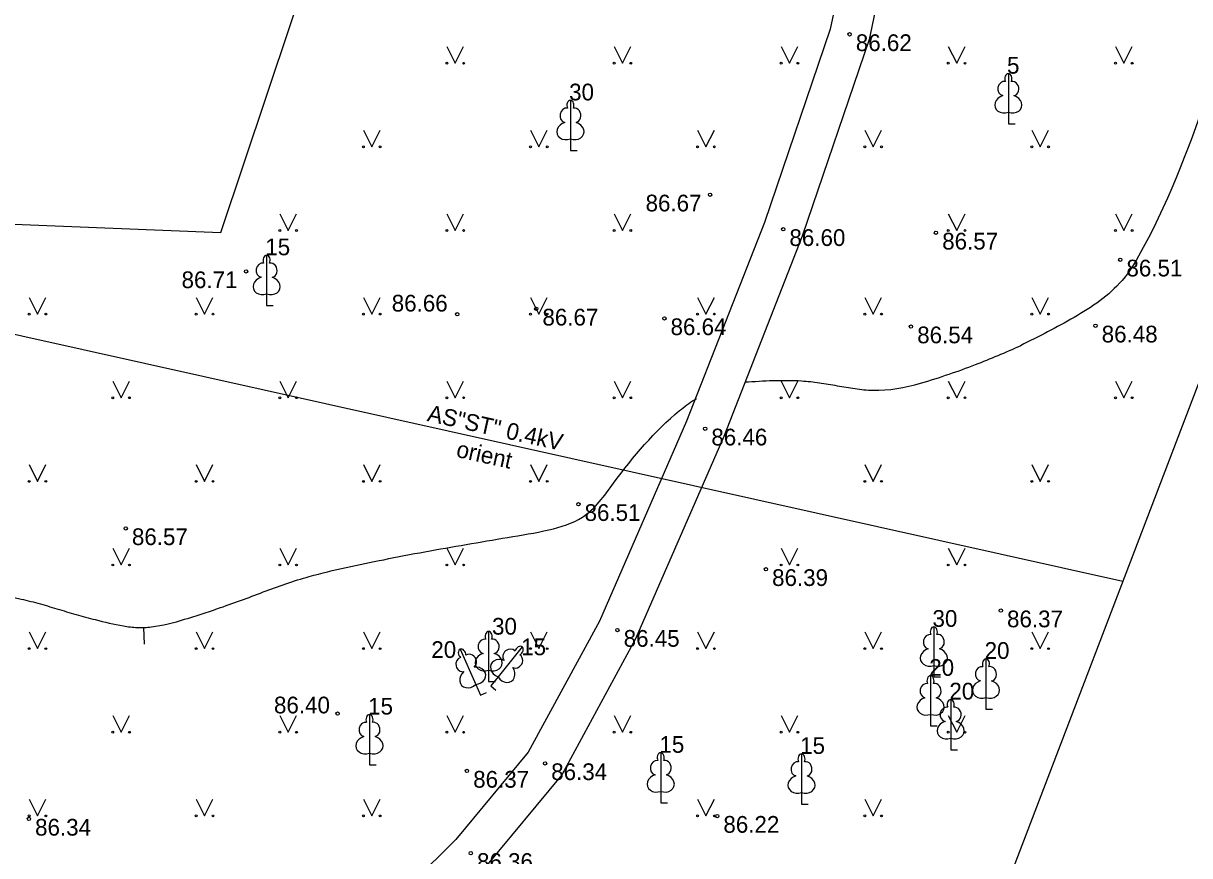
# Model space of a CAD drawing. Extents: x 576692 to 577659, y 273254 to 273799.
# Drawn here: x 577559.58 to 577594.47, y 273428.81 to 273453.69 of the extents above; entities that cross this region are included whole.
import ezdxf

# ---------------------------------------------------------------- set-up
doc = ezdxf.new("R2010")
doc.units = 0
for name, color, linetype in [('APGR_SARK_####_####_#', 7, 'Continuous'), ('CELI_TAKA_####_####_#', 7, 'Continuous'), ('DREN_RENE_####_####_#', 7, 'Continuous'), ('ELEK_ELEM_####_####_#', 7, 'Continuous'), ('GEOD_SITP_####_TKST_#', 7, 'Continuous'), ('HIDT_REZV_####_TKST_#', 7, 'Continuous'), ('LKAN_ELEM_PAST_TKST_#', 7, 'Continuous'), ('RELJ_ELEM_####_####_#', 7, 'Continuous'), ('SAKK_IZVK_####_TKST_#', 7, 'Continuous')]:
    doc.layers.add(name, color=color, linetype=linetype)

msp = doc.modelspace()

# ---------------------------------------------------------------- linework, layer by layer
at = {"layer": 'CELI_TAKA_####_####_#'}
msp.add_lwpolyline([(577405.2, 273487.348), (577452.189, 273444.346), (577456.559, 273431.587), (577478.341, 273425.873), (577486.021, 273451.871), (577490.672, 273451.531), (577489.422, 273447.212), (577534.643, 273445.737), (577535.261, 273448.657), (577565.483, 273447.437), (577587.681, 273513.681), (577602.056, 273510.387), (577616.261, 273508.586), (577600.316, 273457.536), (577582.857, 273411.886)], dxfattribs=at)
at = {"layer": 'ELEK_ELEM_####_####_#'}
for points in [[(577600.622, 273501.731), (577597.416, 273497.365), (577596.129, 273495.476), (577594.797, 273493.557), (577593.742, 273491.599), (577593.194, 273489.97), (577592.762, 273487.915), (577592.513, 273486.806), (577591.405, 273482.929), (577590.528, 273481.219), (577590.077, 273478.934), (577589.772, 273477.293), (577589.014, 273474.704), (577588.262, 273472.427), (577586.485, 273465.547), (577584.894, 273459.714), (577584.379, 273456.672), (577583.717, 273453.523), (577581.747, 273447.743), (577579.42, 273441.804), (577576.812, 273435.82), (577574.685, 273431.908), (577572.521, 273429.29), (577568.683, 273425.494)], [(577601.89, 273500.332), (577600.223, 273499.16), (577598.396, 273496.671), (577597.117, 273494.796), (577595.821, 273492.929), (577594.846, 273491.119), (577594.354, 273489.654), (577593.934, 273487.661), (577593.677, 273486.51), (577592.527, 273482.485), (577591.672, 273480.821), (577591.255, 273478.708), (577590.94, 273477.015), (577590.16, 273474.348), (577589.414, 273472.089), (577587.645, 273465.239), (577586.068, 273459.456), (577585.559, 273456.448), (577584.877, 273453.205), (577582.875, 273447.331), (577580.53, 273441.346), (577577.892, 273435.292), (577575.683, 273431.232), (577573.407, 273428.48)]]:
    msp.add_lwpolyline(points, dxfattribs=at)
at = {"layer": 'GEOD_SITP_####_TKST_#'}
msp.add_line((577563.199, 273435.13), (577563.184, 273435.629), dxfattribs=at)
for points in [[(577597.696, 273464.84), (577597.646, 273464.752), (577597.501, 273464.493), (577597.403, 273464.223), (577597.322, 273463.807), (577597.297, 273463.221), (577597.342, 273462.632), (577597.397, 273462.041), (577597.406, 273461.453), (577597.376, 273460.867), (577597.349, 273460.277), (577597.267, 273459.096), (577597.091, 273457.936), (577597.022, 273457.652), (577596.944, 273457.371), (577596.75, 273456.823), (577593.082, 273446.988), (577592.447, 273446.006), (577591.012, 273444.903), (577589.411, 273444.056)], [(577581.161, 273442.971), (577582.859, 273443.005), (577583.393, 273442.95), (577583.926, 273442.861), (577584.46, 273442.773), (577584.993, 273442.723), (577586.42, 273442.937), (577587.276, 273443.206), (577588.062, 273443.49), (577589.411, 273444.056)], [(577540.657, 273435.399), (577547.232, 273436.717), (577548.707, 273436.929), (577549.451, 273436.997), (577550.195, 273437.058), (577551.342, 273437.14), (577552.492, 273437.187), (577553.642, 273437.197), (577554.79, 273437.166), (577557.121, 273436.928), (577559.435, 273436.499), (577560.014, 273436.356), (577560.584, 273436.19), (577561.154, 273436.02), (577561.73, 273435.867), (577562.569, 273435.68), (577562.99, 273435.632), (577563.407, 273435.65), (577564.402, 273435.876), (577565.387, 273436.195), (577566.074, 273436.438), (577566.754, 273436.694), (577567.435, 273436.941), (577568.128, 273437.155), (577570.358, 273437.659), (577571.591, 273437.897), (577572.828, 273438.112), (577574.066, 273438.324), (577575.303, 273438.553), (577576.303, 273438.929), (577577.235, 273439.944), (577579.212, 273442.116), (577579.654, 273442.441), (577579.714, 273442.479)]]:
    msp.add_spline(points, degree=3, dxfattribs=at)
at = {"layer": 'LKAN_ELEM_PAST_TKST_#'}
for p, q in [((577572.25, 273453), (577572.5, 273452.5)), ((577572.5, 273452.5), (577572.75, 273453)), ((577577.25, 273453), (577577.5, 273452.5)), ((577577.5, 273452.5), (577577.75, 273453)), ((577582.25, 273453), (577582.5, 273452.5)), ((577582.5, 273452.5), (577582.75, 273453)), ((577587.25, 273453), (577587.5, 273452.5)), ((577587.5, 273452.5), (577587.75, 273453)), ((577592.25, 273453), (577592.5, 273452.5)), ((577592.5, 273452.5), (577592.75, 273453)), ((577589.046, 273451.036), (577589.046, 273450.689)), ((577569.75, 273450.5), (577570, 273450)), ((577570, 273450), (577570.25, 273450.5)), ((577574.75, 273450.5), (577575, 273450)), ((577575, 273450), (577575.25, 273450.5)), ((577579.75, 273450.5), (577580, 273450)), ((577580, 273450), (577580.25, 273450.5)), ((577584.75, 273450.5), (577585, 273450)), ((577585, 273450), (577585.25, 273450.5)), ((577589.046, 273450.689), (577589.246, 273450.689)), ((577589.75, 273450.5), (577590, 273450)), ((577590, 273450), (577590.25, 273450.5)), ((577575.945, 273450.236), (577575.945, 273449.889)), ((577575.945, 273449.889), (577576.145, 273449.889)), ((577567.25, 273448), (577567.5, 273447.5)), ((577567.5, 273447.5), (577567.75, 273448)), ((577572.25, 273448), (577572.5, 273447.5)), ((577572.5, 273447.5), (577572.75, 273448)), ((577577.25, 273448), (577577.5, 273447.5)), ((577577.5, 273447.5), (577577.75, 273448)), ((577587.25, 273448), (577587.5, 273447.5)), ((577587.5, 273447.5), (577587.75, 273448)), ((577592.25, 273448), (577592.5, 273447.5)), ((577592.5, 273447.5), (577592.75, 273448)), ((577559.75, 273445.5), (577560, 273445)), ((577560, 273445), (577560.25, 273445.5)), ((577564.75, 273445.5), (577565, 273445)), ((577565, 273445), (577565.25, 273445.5)), ((577566.855, 273445.606), (577566.855, 273445.259)), ((577569.75, 273445.5), (577570, 273445)), ((577570, 273445), (577570.25, 273445.5)), ((577574.75, 273445.5), (577575, 273445)), ((577575, 273445), (577575.25, 273445.5)), ((577579.75, 273445.5), (577580, 273445)), ((577580, 273445), (577580.25, 273445.5)), ((577584.75, 273445.5), (577585, 273445)), ((577585, 273445), (577585.25, 273445.5)), ((577589.75, 273445.5), (577590, 273445)), ((577590, 273445), (577590.25, 273445.5)), ((577566.855, 273445.259), (577567.055, 273445.259)), ((577562.25, 273443), (577562.5, 273442.5)), ((577562.5, 273442.5), (577562.75, 273443)), ((577567.25, 273443), (577567.5, 273442.5)), ((577567.5, 273442.5), (577567.75, 273443)), ((577572.25, 273443), (577572.5, 273442.5)), ((577572.5, 273442.5), (577572.75, 273443)), ((577577.25, 273443), (577577.5, 273442.5)), ((577577.5, 273442.5), (577577.75, 273443)), ((577582.25, 273443), (577582.5, 273442.5)), ((577582.5, 273442.5), (577582.75, 273443)), ((577587.25, 273443), (577587.5, 273442.5)), ((577587.5, 273442.5), (577587.75, 273443)), ((577592.25, 273443), (577592.5, 273442.5)), ((577592.5, 273442.5), (577592.75, 273443)), ((577559.75, 273440.5), (577560, 273440)), ((577560, 273440), (577560.25, 273440.5)), ((577564.75, 273440.5), (577565, 273440)), ((577565, 273440), (577565.25, 273440.5)), ((577569.75, 273440.5), (577570, 273440)), ((577570, 273440), (577570.25, 273440.5)), ((577574.75, 273440.5), (577575, 273440)), ((577575, 273440), (577575.25, 273440.5)), ((577584.75, 273440.5), (577585, 273440)), ((577585, 273440), (577585.25, 273440.5)), ((577589.75, 273440.5), (577590, 273440)), ((577590, 273440), (577590.25, 273440.5)), ((577562.25, 273438), (577562.5, 273437.5)), ((577562.5, 273437.5), (577562.75, 273438)), ((577567.25, 273438), (577567.5, 273437.5)), ((577567.5, 273437.5), (577567.75, 273438)), ((577572.25, 273438), (577572.5, 273437.5)), ((577572.5, 273437.5), (577572.75, 273438)), ((577582.25, 273438), (577582.5, 273437.5)), ((577582.5, 273437.5), (577582.75, 273438)), ((577587.25, 273438), (577587.5, 273437.5)), ((577587.5, 273437.5), (577587.75, 273438)), ((577559.75, 273435.5), (577560, 273435)), ((577560, 273435), (577560.25, 273435.5)), ((577564.75, 273435.5), (577565, 273435)), ((577565, 273435), (577565.25, 273435.5)), ((577569.75, 273435.5), (577570, 273435)), ((577570, 273435), (577570.25, 273435.5)), ((577574.75, 273435.5), (577575, 273435)), ((577575, 273435), (577575.25, 273435.5)), ((577579.75, 273435.5), (577580, 273435)), ((577580, 273435), (577580.25, 273435.5)), ((577584.75, 273435.5), (577585, 273435)), ((577585, 273435), (577585.25, 273435.5)), ((577589.75, 273435.5), (577590, 273435)), ((577590, 273435), (577590.25, 273435.5)), ((577573.498, 273434.36), (577573.498, 273434.013)), ((577586.816, 273434.499), (577586.816, 273434.152)), ((577573.498, 273434.013), (577573.698, 273434.013)), ((577573.778, 273434.158), (577573.559, 273433.889)), ((577586.816, 273434.152), (577587.016, 273434.152)), ((577573.11, 273433.927), (577573.25, 273433.61)), ((577573.25, 273433.61), (577573.433, 273433.691)), ((577573.559, 273433.889), (577573.714, 273433.763)), ((577588.375, 273433.54), (577588.375, 273433.193)), ((577562.25, 273433), (577562.5, 273432.5)), ((577562.5, 273432.5), (577562.75, 273433)), ((577567.25, 273433), (577567.5, 273432.5)), ((577567.5, 273432.5), (577567.75, 273433)), ((577572.25, 273433), (577572.5, 273432.5)), ((577572.5, 273432.5), (577572.75, 273433)), ((577577.25, 273433), (577577.5, 273432.5)), ((577577.5, 273432.5), (577577.75, 273433)), ((577582.25, 273433), (577582.5, 273432.5)), ((577582.5, 273432.5), (577582.75, 273433)), ((577586.718, 273433.035), (577586.718, 273432.688)), ((577587.25, 273433), (577587.5, 273432.5)), ((577587.5, 273432.5), (577587.75, 273433)), ((577588.375, 273433.193), (577588.575, 273433.193)), ((577586.718, 273432.688), (577586.918, 273432.688)), ((577587.321, 273432.326), (577587.321, 273431.979)), ((577569.932, 273431.876), (577569.932, 273431.529)), ((577587.321, 273431.979), (577587.521, 273431.979)), ((577569.932, 273431.529), (577570.132, 273431.529)), ((577559.75, 273430.5), (577560, 273430)), ((577560, 273430), (577560.25, 273430.5)), ((577564.75, 273430.5), (577565, 273430)), ((577565, 273430), (577565.25, 273430.5)), ((577569.75, 273430.5), (577570, 273430)), ((577570, 273430), (577570.25, 273430.5)), ((577578.647, 273430.733), (577578.647, 273430.386)), ((577579.75, 273430.5), (577580, 273430)), ((577580, 273430), (577580.25, 273430.5)), ((577582.857, 273430.699), (577582.857, 273430.352)), ((577584.75, 273430.5), (577585, 273430)), ((577585, 273430), (577585.25, 273430.5)), ((577578.647, 273430.386), (577578.847, 273430.386)), ((577582.857, 273430.352), (577583.057, 273430.352))]:
    msp.add_line(p, q, dxfattribs=at)
for points in [[(577589.046, 273452.189), (577589.046, 273451.036)], [(577589.136, 273451.957), (577589.135, 273451.958)], [(577575.945, 273451.389), (577575.945, 273450.236)], [(577576.035, 273451.157), (577576.034, 273451.158)], [(577566.855, 273446.759), (577566.855, 273445.606)], [(577566.945, 273446.527), (577566.944, 273446.528)], [(577573.498, 273435.513), (577573.498, 273434.36)], [(577586.816, 273435.652), (577586.816, 273434.499)], [(577586.906, 273435.42), (577586.905, 273435.421)], [(577573.588, 273435.281), (577573.587, 273435.282)], [(577574.505, 273435.053), (577573.778, 273434.158)], [(577572.644, 273434.982), (577573.11, 273433.927)], [(577572.82, 273434.806), (577572.818, 273434.806)], [(577574.428, 273434.816), (577574.428, 273434.817)], [(577588.375, 273434.693), (577588.375, 273433.54)], [(577588.465, 273434.461), (577588.464, 273434.462)], [(577586.718, 273434.188), (577586.718, 273433.035)], [(577586.808, 273433.956), (577586.807, 273433.957)], [(577587.321, 273433.479), (577587.321, 273432.326)], [(577569.932, 273433.029), (577569.932, 273431.876)], [(577587.411, 273433.247), (577587.41, 273433.248)], [(577570.022, 273432.797), (577570.021, 273432.798)], [(577578.647, 273431.886), (577578.647, 273430.733)], [(577578.737, 273431.654), (577578.736, 273431.655)], [(577582.857, 273431.852), (577582.857, 273430.699)], [(577582.947, 273431.62), (577582.946, 273431.621)]]:
    msp.add_lwpolyline(points, dxfattribs=at)
for centre, radius in [((577572.25, 273452.5), 0.028), ((577572.75, 273452.5), 0.0263), ((577577.25, 273452.5), 0.028), ((577577.75, 273452.5), 0.0263), ((577582.25, 273452.5), 0.028), ((577582.75, 273452.5), 0.0263), ((577587.25, 273452.5), 0.028), ((577587.75, 273452.5), 0.0263), ((577592.25, 273452.5), 0.028), ((577592.75, 273452.5), 0.0263), ((577569.75, 273450), 0.028), ((577570.25, 273450), 0.0263), ((577574.75, 273450), 0.028), ((577575.25, 273450), 0.0263), ((577579.75, 273450), 0.028), ((577580.25, 273450), 0.0263), ((577584.75, 273450), 0.028), ((577585.25, 273450), 0.0263), ((577589.75, 273450), 0.028), ((577590.25, 273450), 0.0263), ((577567.25, 273447.5), 0.028), ((577567.75, 273447.5), 0.0263), ((577572.25, 273447.5), 0.028), ((577572.75, 273447.5), 0.0263), ((577577.25, 273447.5), 0.028), ((577577.75, 273447.5), 0.0263), ((577587.25, 273447.5), 0.028), ((577587.75, 273447.5), 0.0263), ((577592.25, 273447.5), 0.028), ((577592.75, 273447.5), 0.0263), ((577559.75, 273445), 0.028), ((577560.25, 273445), 0.0263), ((577564.75, 273445), 0.028), ((577565.25, 273445), 0.0263), ((577569.75, 273445), 0.028), ((577570.25, 273445), 0.0263), ((577574.75, 273445), 0.028), ((577575.25, 273445), 0.0263), ((577579.75, 273445), 0.028), ((577580.25, 273445), 0.0263), ((577584.75, 273445), 0.028), ((577585.25, 273445), 0.0263), ((577589.75, 273445), 0.028), ((577590.25, 273445), 0.0263), ((577562.25, 273442.5), 0.028), ((577562.75, 273442.5), 0.0263), ((577567.25, 273442.5), 0.028), ((577567.75, 273442.5), 0.0263), ((577572.25, 273442.5), 0.028), ((577572.75, 273442.5), 0.0263), ((577577.25, 273442.5), 0.028), ((577577.75, 273442.5), 0.0263), ((577582.25, 273442.5), 0.028), ((577582.75, 273442.5), 0.0263), ((577587.25, 273442.5), 0.028), ((577587.75, 273442.5), 0.0263), ((577592.25, 273442.5), 0.028), ((577592.75, 273442.5), 0.0263), ((577559.75, 273440), 0.028), ((577560.25, 273440), 0.0263), ((577564.75, 273440), 0.028), ((577565.25, 273440), 0.0263), ((577569.75, 273440), 0.028), ((577570.25, 273440), 0.0263), ((577574.75, 273440), 0.028), ((577575.25, 273440), 0.0263), ((577584.75, 273440), 0.028), ((577585.25, 273440), 0.0263), ((577589.75, 273440), 0.028), ((577590.25, 273440), 0.0263), ((577562.25, 273437.5), 0.028), ((577562.75, 273437.5), 0.0263), ((577567.25, 273437.5), 0.028), ((577567.75, 273437.5), 0.0263), ((577572.25, 273437.5), 0.028), ((577572.75, 273437.5), 0.0263), ((577582.25, 273437.5), 0.028), ((577582.75, 273437.5), 0.0263), ((577587.25, 273437.5), 0.028), ((577587.75, 273437.5), 0.0263), ((577559.75, 273435), 0.028), ((577560.25, 273435), 0.0263), ((577564.75, 273435), 0.028), ((577565.25, 273435), 0.0263), ((577569.75, 273435), 0.028), ((577570.25, 273435), 0.0263), ((577574.75, 273435), 0.028), ((577575.25, 273435), 0.0263), ((577579.75, 273435), 0.028), ((577580.25, 273435), 0.0263), ((577584.75, 273435), 0.028), ((577585.25, 273435), 0.0263), ((577589.75, 273435), 0.028), ((577590.25, 273435), 0.0263), ((577562.25, 273432.5), 0.028), ((577562.75, 273432.5), 0.0263), ((577567.25, 273432.5), 0.028), ((577567.75, 273432.5), 0.0263), ((577572.25, 273432.5), 0.028), ((577572.75, 273432.5), 0.0263), ((577577.25, 273432.5), 0.028), ((577577.75, 273432.5), 0.0263), ((577582.25, 273432.5), 0.028), ((577582.75, 273432.5), 0.0263), ((577587.25, 273432.5), 0.028), ((577587.75, 273432.5), 0.0263), ((577559.75, 273430), 0.028), ((577560.25, 273430), 0.0263), ((577564.75, 273430), 0.028), ((577565.25, 273430), 0.0263), ((577569.75, 273430), 0.028), ((577570.25, 273430), 0.0263), ((577579.75, 273430), 0.028), ((577580.25, 273430), 0.0263), ((577584.75, 273430), 0.028), ((577585.25, 273430), 0.0263)]:
    msp.add_circle(centre, radius, dxfattribs=at)
for centre, major_axis, ratio, start_param, end_param in [((577589.046, 273452.039), (0, -0.15), 0.707107, 3.14537, 5.287485), ((577589.046, 273452.039), (0, -0.15), 0.707107, 0.995701, 3.137816), ((577588.918, 273451.744), (-0.039, -0.212), 0.861323, 3.141593, 6.283185), ((577589.174, 273451.744), (0.039, -0.212), 0.861323, 0, 3.141593), ((577588.956, 273451.282), (0.307, 0.095), 0.814445, 1.570796, 4.752015), ((577589.136, 273451.282), (-0.307, 0.095), 0.814445, 1.531171, 4.712389), ((577575.817, 273450.944), (-0.039, -0.212), 0.861323, 3.141593, 6.283185), ((577575.945, 273451.239), (0, -0.15), 0.707107, 3.14537, 5.287485), ((577575.945, 273451.239), (0, -0.15), 0.707107, 0.995701, 3.137816), ((577576.073, 273450.944), (0.039, -0.212), 0.861323, 0, 3.141593), ((577575.855, 273450.482), (0.307, 0.095), 0.814445, 1.570796, 4.752015), ((577576.035, 273450.482), (-0.307, 0.095), 0.814445, 1.531171, 4.712389), ((577566.727, 273446.314), (-0.039, -0.212), 0.861323, 3.141593, 6.283185), ((577566.855, 273446.609), (0, -0.15), 0.707107, 3.14537, 5.287485), ((577566.855, 273446.609), (0, -0.15), 0.707107, 0.995701, 3.137816), ((577566.983, 273446.314), (0.039, -0.212), 0.861323, 0, 3.141593), ((577566.765, 273445.852), (0.307, 0.095), 0.814445, 1.570796, 4.752015), ((577566.945, 273445.852), (-0.307, 0.095), 0.814445, 1.531171, 4.712389), ((577573.498, 273435.363), (0, -0.15), 0.707107, 3.14537, 5.287485), ((577573.498, 273435.363), (0, -0.15), 0.707107, 0.995701, 3.137816), ((577586.688, 273435.207), (-0.039, -0.212), 0.861323, 3.141593, 6.283185), ((577586.816, 273435.502), (0, -0.15), 0.707107, 3.14537, 5.287485), ((577586.816, 273435.502), (0, -0.15), 0.707107, 0.995701, 3.137816), ((577586.944, 273435.207), (0.039, -0.212), 0.861323, 0, 3.141593), ((577573.37, 273435.068), (-0.039, -0.212), 0.861323, 3.141593, 6.283185), ((577573.626, 273435.068), (0.039, -0.212), 0.861323, 0, 3.141593), ((577574.125, 273434.789), (-0.164, -0.14), 0.861323, 3.141593, 6.283185), ((577574.411, 273434.936), (-0.095, -0.116), 0.707107, 3.14537, 5.287485), ((577574.41, 273434.937), (-0.095, -0.116), 0.707107, 0.995701, 3.137816), ((577572.706, 273434.523), (0.05, -0.21), 0.861323, 3.141593, 6.283185), ((577572.705, 273434.845), (0.061, -0.137), 0.707107, 3.14537, 5.287485), ((577572.704, 273434.845), (0.061, -0.137), 0.707107, 0.995701, 3.137816), ((577572.941, 273434.627), (0.121, -0.179), 0.861323, 0, 3.141593), ((577573.408, 273434.606), (0.307, 0.095), 0.814445, 1.570796, 4.752015), ((577573.588, 273434.606), (-0.307, 0.095), 0.814445, 1.531171, 4.712389), ((577573.864, 273434.406), (0.298, -0.12), 0.814445, 1.570796, 4.752015), ((577574.324, 273434.627), (-0.104, -0.189), 0.861323, 0, 3.141593), ((577586.726, 273434.745), (0.307, 0.095), 0.814445, 1.570796, 4.752015), ((577586.906, 273434.745), (-0.307, 0.095), 0.814445, 1.531171, 4.712389), ((577588.375, 273434.543), (0, -0.15), 0.707107, 3.14537, 5.287485), ((577588.375, 273434.543), (0, -0.15), 0.707107, 0.995701, 3.137816), ((577572.928, 273434.116), (0.242, 0.211), 0.814445, 1.570796, 4.752015), ((577573.092, 273434.189), (-0.319, -0.037), 0.814445, 1.531171, 4.712389), ((577574.003, 273434.293), (-0.178, 0.267), 0.814445, 1.531171, 4.712389), ((577588.247, 273434.248), (-0.039, -0.212), 0.861323, 3.141593, 6.283185), ((577588.503, 273434.248), (0.039, -0.212), 0.861323, 0, 3.141593), ((577586.59, 273433.743), (-0.039, -0.212), 0.861323, 3.141593, 6.283185), ((577586.718, 273434.038), (0, -0.15), 0.707107, 3.14537, 5.287485), ((577586.718, 273434.038), (0, -0.15), 0.707107, 0.995701, 3.137816), ((577586.846, 273433.743), (0.039, -0.212), 0.861323, 0, 3.141593), ((577588.285, 273433.786), (0.307, 0.095), 0.814445, 1.570796, 4.752015), ((577588.465, 273433.786), (-0.307, 0.095), 0.814445, 1.531171, 4.712389), ((577586.628, 273433.281), (0.307, 0.095), 0.814445, 1.570796, 4.752015), ((577586.808, 273433.281), (-0.307, 0.095), 0.814445, 1.531171, 4.712389), ((577587.193, 273433.034), (-0.039, -0.212), 0.861323, 3.141593, 6.283185), ((577587.321, 273433.329), (0, -0.15), 0.707107, 3.14537, 5.287485), ((577587.321, 273433.329), (0, -0.15), 0.707107, 0.995701, 3.137816), ((577587.449, 273433.034), (0.039, -0.212), 0.861323, 0, 3.141593), ((577569.932, 273432.879), (0, -0.15), 0.707107, 3.14537, 5.287485), ((577569.932, 273432.879), (0, -0.15), 0.707107, 0.995701, 3.137816), ((577569.804, 273432.584), (-0.039, -0.212), 0.861323, 3.141593, 6.283185), ((577570.06, 273432.584), (0.039, -0.212), 0.861323, 0, 3.141593), ((577587.231, 273432.572), (0.307, 0.095), 0.814445, 1.570796, 4.752015), ((577587.411, 273432.572), (-0.307, 0.095), 0.814445, 1.531171, 4.712389), ((577569.842, 273432.122), (0.307, 0.095), 0.814445, 1.570796, 4.752015), ((577570.022, 273432.122), (-0.307, 0.095), 0.814445, 1.531171, 4.712389), ((577578.647, 273431.736), (0, -0.15), 0.707107, 3.14537, 5.287485), ((577578.647, 273431.736), (0, -0.15), 0.707107, 0.995701, 3.137816), ((577578.519, 273431.441), (-0.039, -0.212), 0.861323, 3.141593, 6.283185), ((577578.775, 273431.441), (0.039, -0.212), 0.861323, 0, 3.141593), ((577582.729, 273431.407), (-0.039, -0.212), 0.861323, 3.141593, 6.283185), ((577582.857, 273431.702), (0, -0.15), 0.707107, 3.14537, 5.287485), ((577582.857, 273431.702), (0, -0.15), 0.707107, 0.995701, 3.137816), ((577582.985, 273431.407), (0.039, -0.212), 0.861323, 0, 3.141593), ((577578.557, 273430.979), (0.307, 0.095), 0.814445, 1.570796, 4.752015), ((577578.737, 273430.979), (-0.307, 0.095), 0.814445, 1.531171, 4.712389), ((577582.767, 273430.945), (0.307, 0.095), 0.814445, 1.570796, 4.752015), ((577582.947, 273430.945), (-0.307, 0.095), 0.814445, 1.531171, 4.712389)]:
    msp.add_ellipse(centre, major_axis=major_axis, ratio=ratio, start_param=start_param, end_param=end_param, dxfattribs=at)
at = {"layer": 'RELJ_ELEM_####_####_#'}
for centre in [(577584.297, 273453.364), (577580.121, 273448.57), (577582.311, 273447.537), (577586.881, 273447.431), (577592.393, 273446.626), (577566.239, 273446.277), (577574.921, 273445.159), (577572.56, 273444.995), (577578.754, 273444.872), (577586.133, 273444.628), (577591.653, 273444.653), (577579.975, 273441.575), (577576.182, 273439.317), (577562.64, 273438.595), (577581.792, 273437.373), (577588.821, 273436.138), (577577.352, 273435.556), (577568.977, 273433.058), (577575.184, 273431.57), (577572.849, 273431.343), (577559.743, 273429.91), (577580.335, 273429.996), (577572.964, 273428.885)]:
    msp.add_circle(centre, 0.05, dxfattribs=at)
at = {"layer": 'SAKK_IZVK_####_TKST_#'}
msp.add_lwpolyline([(577535.669, 273449.659), (577592.47, 273437.02)], dxfattribs=at)

# ---------------------------------------------------------------- texts
at = {"layer": 'APGR_SARK_####_####_#'}
for s, p in [(' 5', (577588.821, 273452.189)), (' 30', (577575.72, 273451.389)), (' 15', (577566.63, 273446.759)), (' 30', (577586.591, 273435.652)), (' 30', (577573.414, 273435.418)), (' 20', (577571.597, 273434.721)), (' 15', (577574.286, 273434.803)), (' 20', (577588.15, 273434.693)), (' 20', (577586.493, 273434.188)), (' 20', (577587.096, 273433.479)), (' 15', (577569.707, 273433.029)), (' 15', (577578.422, 273431.886)), (' 15', (577582.632, 273431.852))]:
    msp.add_text(s, height=0.5, dxfattribs=at).set_placement(p)
at = {"layer": 'DREN_RENE_####_####_#'}
for s, p in [('AS"ST" 0.4kV', (577571.636, 273441.809)), ('orient', (577572.501, 273440.737))]:
    msp.add_text(s, height=0.5, rotation=347.4545, dxfattribs=at).set_placement(p)
at = {"layer": 'HIDT_REZV_####_TKST_#'}
for s, p in [(' 86.62', (577584.297, 273452.864)), (' 86.67', (577578.007, 273448.07)), (' 86.60', (577582.311, 273447.037)), (' 86.57', (577586.881, 273446.931)), (' 86.51', (577592.393, 273446.126)), (' 86.71', (577564.125, 273445.777)), (' 86.66', (577570.413, 273445.077)), (' 86.67', (577574.921, 273444.659)), (' 86.64', (577578.754, 273444.372)), (' 86.54', (577586.133, 273444.128)), (' 86.48', (577591.653, 273444.153)), (' 86.46', (577579.975, 273441.075)), (' 86.51', (577576.182, 273438.817)), (' 86.57', (577562.64, 273438.095)), (' 86.39', (577581.792, 273436.873)), (' 86.37', (577588.821, 273435.638)), (' 86.45', (577577.352, 273435.056)), (' 86.40', (577566.89, 273433.064)), (' 86.34', (577575.184, 273431.07)), (' 86.37', (577572.849, 273430.843)), (' 86.34', (577559.743, 273429.41)), (' 86.22', (577580.335, 273429.496)), (' 86.36', (577572.964, 273428.385))]:
    msp.add_text(s, height=0.5, dxfattribs=at).set_placement(p)

doc.saveas('drawing.dxf')
